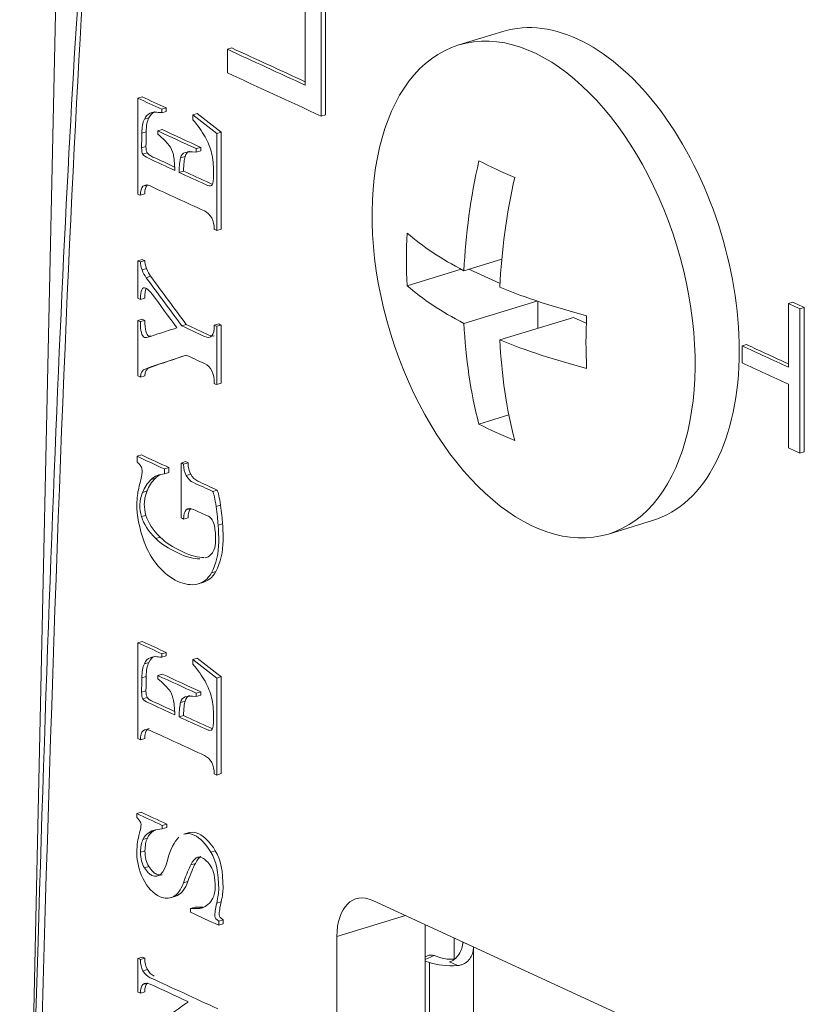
# Model space of a CAD drawing. Header units: millimetres. Extents: x 990 to 1809, y 0 to 562.
# Tile 479 of 550: x 1548 to 1562, y 177 to 195. Entities that reach past the tile are written whole.
import ezdxf

# ---------------------------------------------------------------- set-up
doc = ezdxf.new("R2010")
doc.units = ezdxf.units.MM
doc.layers.add('1', color=7, linetype='Continuous', true_color=0xffffff)
doc.layers.add('10', color=7, linetype='Continuous')

msp = doc.modelspace()

# ---------------------------------------------------------------- linework, layer by layer
at = {"layer": '1', "color": 7, "linetype": 'Continuous', "lineweight": 18}
for p, q in [((1548.746, 199.235), (1548.015, 165.687)), ((1556.513, 194.309), (1555.738, 194.072)), ((1551.744, 194.019), (1551.667, 193.995)), ((1550.17, 193.158), (1550.093, 193.135)), ((1550.385, 192.894), (1550.307, 192.871)), ((1550.593, 192.963), (1550.516, 192.94)), ((1550.593, 192.903), (1550.516, 192.879)), ((1550.285, 192.787), (1550.207, 192.763)), ((1551.138, 192.864), (1551.061, 192.84)), ((1553.394, 192.844), (1553.316, 192.82)), ((1550.24, 192.542), (1550.162, 192.518)), ((1550.522, 192.582), (1550.444, 192.559)), ((1551.558, 192.537), (1551.48, 192.513)), ((1550.236, 192.286), (1550.159, 192.263)), ((1551.198, 192.27), (1551.12, 192.247)), ((1551.198, 192.211), (1551.12, 192.188)), ((1550.258, 192.171), (1550.18, 192.148)), ((1550.922, 192.108), (1550.844, 192.085)), ((1550.895, 191.853), (1550.817, 191.829)), ((1550.255, 191.606), (1550.183, 191.584)), ((1550.215, 191.45), (1550.137, 191.426)), ((1551.558, 190.83), (1551.48, 190.806)), ((1550.17, 190.297), (1550.093, 190.273)), ((1556.493, 190.303), (1555.828, 190.099)), ((1550.215, 190.277), (1550.137, 190.253)), ((1550.245, 190.138), (1550.167, 190.115)), ((1555.778, 190.125), (1554.829, 189.835)), ((1555.916, 190.126), (1556.462, 189.874)), ((1550.318, 190), (1550.24, 189.976)), ((1550.215, 189.616), (1550.137, 189.592)), ((1557.112, 189.565), (1555.828, 189.172)), ((1557.125, 189.561), (1557.125, 189.085)), ((1561.611, 189.543), (1561.533, 189.52)), ((1561.813, 189.45), (1561.736, 189.426)), ((1550.17, 189.246), (1550.093, 189.222)), ((1557.756, 189.277), (1556.459, 188.881)), ((1557.756, 189.277), (1557.979, 189.174)), ((1550.215, 189.225), (1550.137, 189.202)), ((1550.944, 189.15), (1550.867, 189.127)), ((1551.515, 189.163), (1551.437, 189.14)), ((1551.558, 189.143), (1551.48, 189.12)), ((1560.796, 188.799), (1560.718, 188.775)), ((1550.312, 188.398), (1550.234, 188.374)), ((1550.215, 188.25), (1550.137, 188.226)), ((1551.558, 188.117), (1551.48, 188.094)), ((1556.619, 187.56), (1556.091, 187.399)), ((1550.155, 186.856), (1550.078, 186.832)), ((1561.813, 186.911), (1561.736, 186.887)), ((1550.932, 186.738), (1550.854, 186.714)), ((1550.975, 186.718), (1550.898, 186.694)), ((1550.638, 186.634), (1550.56, 186.61)), ((1550.638, 186.546), (1550.56, 186.522)), ((1551.022, 186.516), (1550.944, 186.492)), ((1550.403, 186.446), (1550.325, 186.423)), ((1550.255, 186.222), (1550.177, 186.198)), ((1551.486, 186.238), (1551.409, 186.214)), ((1551.546, 185.974), (1551.469, 185.95)), ((1550.236, 185.793), (1550.159, 185.77)), ((1551.022, 185.913), (1550.944, 185.889)), ((1550.975, 185.75), (1550.898, 185.727)), ((1551.583, 185.646), (1551.505, 185.622)), ((1558.368, 185.464), (1559.143, 185.701)), ((1559.143, 185.701), (1559.143, 185.701)), ((1550.487, 185.407), (1550.409, 185.383)), ((1551.464, 184.804), (1551.386, 184.78)), ((1551.152, 184.587), (1551.249, 184.617)), ((1550.17, 183.575), (1550.093, 183.551)), ((1550.593, 183.38), (1550.516, 183.356)), ((1550.285, 183.203), (1550.207, 183.18)), ((1550.385, 183.311), (1550.307, 183.287)), ((1550.593, 183.32), (1550.516, 183.296)), ((1551.138, 183.28), (1551.061, 183.257)), ((1550.24, 182.959), (1550.162, 182.935)), ((1550.522, 182.999), (1550.444, 182.975)), ((1551.558, 182.954), (1551.48, 182.93)), ((1550.236, 182.703), (1550.159, 182.679)), ((1551.198, 182.687), (1551.12, 182.663)), ((1550.258, 182.588), (1550.18, 182.565)), ((1550.922, 182.525), (1550.844, 182.501)), ((1551.198, 182.628), (1551.12, 182.604)), ((1550.895, 182.27), (1550.817, 182.247)), ((1551.378, 182.01), (1551.387, 182.014)), ((1550.215, 181.866), (1550.137, 181.843)), ((1551.558, 181.247), (1551.48, 181.223)), ((1550.152, 180.567), (1550.075, 180.543)), ((1550.36, 180.232), (1550.283, 180.208)), ((1550.6, 180.36), (1550.522, 180.337)), ((1550.6, 180.3), (1550.522, 180.277)), ((1550.26, 180.111), (1550.182, 180.087)), ((1550.998, 180.209), (1550.901, 180.179)), ((1550.218, 179.888), (1550.14, 179.864)), ((1551.455, 179.89), (1551.378, 179.866)), ((1551.199, 179.789), (1551.121, 179.765)), ((1550.287, 179.612), (1550.209, 179.588)), ((1551.104, 179.667), (1551.026, 179.643)), ((1550.972, 179.351), (1550.895, 179.327)), ((1550.663, 179.062), (1550.76, 179.092)), ((1550.788, 179.103), (1550.711, 179.08)), ((1554.224, 179.016), (1561.483, 175.667)), ((1551.098, 178.898), (1551.02, 178.874)), ((1551.241, 178.896), (1551.164, 178.872)), ((1551.558, 178.991), (1551.48, 178.968)), ((1551.592, 178.674), (1551.515, 178.651)), ((1554.802, 178.75), (1553.593, 178.38)), ((1551.592, 178.602), (1551.515, 178.578)), ((1555.144, 166.434), (1555.144, 178.591)), ((1553.593, 165.96), (1553.593, 178.38)), ((1555.653, 178.357), (1555.653, 177.981)), ((1550.17, 178.019), (1550.093, 177.995)), ((1550.215, 177.999), (1550.137, 177.975)), ((1550.261, 177.799), (1550.183, 177.776)), ((1550.26, 177.562), (1550.183, 177.538)), ((1550.215, 177.406), (1550.137, 177.382))]:
    msp.add_line(p, q, dxfattribs=at)
for centre, major_axis, ratio, start_param, end_param in [((1549.938, 41.952), (-0.023, 159.338), 0.017826, 0.192467, 0.683133), ((1550.326, 42.071), (-0.417, 159.233), 0.019797, 0.191498, 0.544318), ((1557.828, 190.005), (1.315, -4.304), 0.585049, 1.089521, 3.141668), ((1562.816, 191.771), (3.78, 8.194), 0.718873, 1.860585, 2.085868), ((1563.132, 193.942), (8.685, 0), 0.375419, 3.767113, 3.88232), ((1563.447, 191.48), (-3.78, -8.194), 0.718873, 5.002177, 5.227461), ((1561.553, 192.353), (3.638, 7.886), 0.718873, 2.083703, 2.19891), ((1563.132, 192.089), (9.024, 0), 0.375419, 3.543995, 3.769278), ((1563.132, 191.162), (-9.024, 0), 0.375419, 0.402402, 0.627686), ((1563.132, 192.089), (9.024, 0), 0.375419, 3.880155, 4.105439), ((1564.71, 190.897), (-3.638, -7.886), 0.718873, 5.225296, 5.340503), ((1562.816, 191.771), (3.78, 8.194), 0.718873, 2.196745, 2.422029), ((1563.132, 191.162), (-9.024, 0), 0.375419, 0.738562, 0.963846), ((1563.447, 191.48), (-3.78, -8.194), 0.718873, 5.338338, 5.563621), ((1557.828, 190.005), (1.315, -4.304), 0.585049, 0, 1.089521), ((1563.132, 189.308), (-8.685, 0), 0.375419, 0.625521, 0.740727), ((1554.224, 178.089), (-0.292, 0.956), 0.585049, 5.80191, 7.372706), ((1550.326, 42.071), (-0.417, 159.233), 0.019797, 0.544318, 0.682164)]:
    msp.add_ellipse(centre, major_axis=major_axis, ratio=ratio, start_param=start_param, end_param=end_param, dxfattribs=at)
msp.add_ellipse((1557.053, 189.768), major_axis=(1.315, -4.304), ratio=0.585049, dxfattribs=at)
for points in [[(1553.034, 193.365), (1553.034, 195.056), (1553.034, 196.747), (1553.034, 198.438)], [(1553.316, 197.893), (1553.316, 196.202), (1553.316, 194.511), (1553.316, 192.82)], [(1553.394, 197.857), (1553.394, 196.186), (1553.394, 194.515), (1553.394, 192.844)], [(1551.667, 193.995), (1552.123, 193.785), (1552.578, 193.575), (1553.034, 193.365)], [(1551.667, 193.581), (1551.667, 193.719), (1551.667, 193.857), (1551.667, 193.995)], [(1551.744, 194.019), (1552.174, 193.821), (1552.604, 193.623), (1553.034, 193.424)], [(1553.316, 192.82), (1552.766, 193.074), (1552.217, 193.327), (1551.667, 193.581)], [(1550.093, 193.135), (1550.234, 193.07), (1550.375, 193.005), (1550.516, 192.94)], [(1550.093, 191.446), (1550.093, 192.009), (1550.093, 192.572), (1550.093, 193.135)], [(1550.17, 193.158), (1550.311, 193.093), (1550.452, 193.028), (1550.593, 192.963)], [(1550.385, 192.894), (1550.346, 192.878), (1550.313, 192.843), (1550.285, 192.787)], [(1550.424, 192.888), (1550.385, 192.892), (1550.345, 192.886), (1550.307, 192.871)], [(1550.516, 192.879), (1550.495, 192.881), (1550.464, 192.884), (1550.424, 192.888)], [(1550.516, 192.94), (1550.516, 192.919), (1550.516, 192.899), (1550.516, 192.879)], [(1550.593, 192.963), (1550.593, 192.943), (1550.593, 192.923), (1550.593, 192.903)], [(1550.207, 192.763), (1550.18, 192.707), (1550.165, 192.625), (1550.162, 192.518)], [(1550.307, 192.871), (1550.269, 192.855), (1550.236, 192.819), (1550.207, 192.763)], [(1550.285, 192.787), (1550.257, 192.731), (1550.242, 192.649), (1550.24, 192.542)], [(1551.061, 192.84), (1551.201, 192.731), (1551.34, 192.622), (1551.48, 192.513)], [(1551.061, 192.757), (1551.061, 192.784), (1551.061, 192.812), (1551.061, 192.84)], [(1551.274, 192.455), (1551.222, 192.551), (1551.15, 192.651), (1551.061, 192.757)], [(1551.138, 192.864), (1551.278, 192.754), (1551.418, 192.645), (1551.558, 192.537)], [(1550.24, 192.542), (1550.239, 192.457), (1550.238, 192.371), (1550.236, 192.286)], [(1550.444, 192.559), (1550.669, 192.455), (1550.895, 192.351), (1551.12, 192.247)], [(1550.444, 192.5), (1550.444, 192.519), (1550.444, 192.539), (1550.444, 192.559)], [(1550.522, 192.582), (1550.747, 192.478), (1550.972, 192.374), (1551.198, 192.27)], [(1551.558, 192.537), (1551.558, 191.968), (1551.558, 191.399), (1551.558, 190.83)], [(1550.162, 192.518), (1550.161, 192.433), (1550.16, 192.348), (1550.159, 192.263)], [(1550.638, 192.311), (1550.599, 192.36), (1550.535, 192.423), (1550.444, 192.5)], [(1551.389, 192.165), (1551.365, 192.264), (1551.327, 192.36), (1551.274, 192.455)], [(1551.48, 192.513), (1551.48, 191.944), (1551.48, 191.375), (1551.48, 190.806)], [(1550.159, 192.263), (1550.159, 192.209), (1550.166, 192.171), (1550.18, 192.148)], [(1550.236, 192.286), (1550.236, 192.232), (1550.243, 192.194), (1550.258, 192.171)], [(1550.717, 192.143), (1550.702, 192.206), (1550.676, 192.261), (1550.638, 192.311)], [(1551.002, 192.203), (1550.962, 192.189), (1550.936, 192.158), (1550.922, 192.108)], [(1551.12, 192.188), (1551.028, 192.195), (1550.962, 192.193), (1550.924, 192.179)], [(1551.12, 192.247), (1551.12, 192.227), (1551.12, 192.207), (1551.12, 192.188)], [(1551.198, 192.27), (1551.198, 192.251), (1551.198, 192.231), (1551.198, 192.211)], [(1550.744, 191.863), (1550.74, 191.987), (1550.731, 192.08), (1550.717, 192.143)], [(1550.844, 192.085), (1550.83, 192.034), (1550.821, 191.95), (1550.817, 191.829)], [(1550.924, 192.179), (1550.885, 192.165), (1550.858, 192.134), (1550.844, 192.085)], [(1550.922, 192.108), (1550.908, 192.058), (1550.899, 191.974), (1550.895, 191.853)], [(1551.387, 191.597), (1551.405, 191.609), (1551.416, 191.65), (1551.421, 191.722)], [(1550.183, 191.584), (1550.153, 191.554), (1550.137, 191.503), (1550.137, 191.426)], [(1550.261, 191.608), (1550.23, 191.578), (1550.215, 191.526), (1550.215, 191.45)], [(1550.137, 191.426), (1550.122, 191.433), (1550.108, 191.44), (1550.093, 191.446)], [(1551.437, 190.826), (1551.437, 190.902), (1551.421, 190.968), (1551.391, 191.027)], [(1551.48, 190.806), (1551.466, 190.813), (1551.452, 190.82), (1551.437, 190.826)], [(1550.17, 190.297), (1550.185, 190.29), (1550.2, 190.284), (1550.215, 190.277)], [(1550.093, 190.273), (1550.108, 190.267), (1550.122, 190.26), (1550.137, 190.253)], [(1550.093, 189.613), (1550.093, 189.833), (1550.093, 190.053), (1550.093, 190.273)], [(1550.137, 190.253), (1550.137, 190.215), (1550.147, 190.17), (1550.167, 190.115)], [(1550.167, 190.115), (1550.187, 190.06), (1550.212, 190.014), (1550.24, 189.976)], [(1550.215, 190.277), (1550.215, 190.239), (1550.225, 190.193), (1550.245, 190.138)], [(1550.245, 190.138), (1550.264, 190.084), (1550.289, 190.038), (1550.318, 190)], [(1550.24, 189.976), (1550.449, 189.693), (1550.658, 189.41), (1550.867, 189.127)], [(1550.318, 190), (1550.527, 189.717), (1550.735, 189.433), (1550.944, 189.15)], [(1550.238, 189.786), (1550.223, 189.752), (1550.215, 189.696), (1550.215, 189.616)], [(1550.137, 189.592), (1550.122, 189.599), (1550.108, 189.606), (1550.093, 189.613)], [(1550.779, 189.093), (1550.635, 189.29), (1550.491, 189.487), (1550.347, 189.684)], [(1561.533, 189.52), (1561.601, 189.489), (1561.668, 189.458), (1561.736, 189.426)], [(1561.533, 188.399), (1561.533, 188.773), (1561.533, 189.146), (1561.533, 189.52)], [(1561.611, 189.543), (1561.678, 189.512), (1561.746, 189.481), (1561.813, 189.45)], [(1561.736, 189.426), (1561.736, 188.58), (1561.736, 187.734), (1561.736, 186.887)], [(1561.813, 189.45), (1561.813, 188.604), (1561.813, 187.757), (1561.813, 186.911)], [(1550.17, 189.246), (1550.185, 189.239), (1550.2, 189.232), (1550.215, 189.225)], [(1550.093, 189.222), (1550.108, 189.215), (1550.122, 189.208), (1550.137, 189.202)], [(1550.093, 188.247), (1550.093, 188.572), (1550.093, 188.897), (1550.093, 189.222)], [(1550.247, 188.921), (1550.424, 188.978), (1550.601, 189.036), (1550.779, 189.093)], [(1551.437, 189.14), (1551.452, 189.133), (1551.466, 189.126), (1551.48, 189.12)], [(1551.48, 189.12), (1551.48, 188.778), (1551.48, 188.436), (1551.48, 188.094)], [(1551.515, 189.163), (1551.529, 189.157), (1551.544, 189.15), (1551.558, 189.143)], [(1551.558, 189.143), (1551.558, 188.801), (1551.558, 188.459), (1551.558, 188.117)], [(1560.718, 188.775), (1560.99, 188.65), (1561.262, 188.524), (1561.533, 188.399)], [(1560.718, 188.478), (1560.718, 188.577), (1560.718, 188.676), (1560.718, 188.775)], [(1560.796, 188.799), (1561.042, 188.685), (1561.288, 188.572), (1561.533, 188.459)], [(1550.941, 188.614), (1550.706, 188.534), (1550.47, 188.454), (1550.234, 188.374)], [(1550.945, 188.613), (1550.734, 188.541), (1550.523, 188.469), (1550.312, 188.398)], [(1550.234, 188.374), (1550.169, 188.35), (1550.137, 188.301), (1550.137, 188.226)], [(1550.312, 188.398), (1550.247, 188.374), (1550.215, 188.325), (1550.215, 188.25)], [(1561.533, 188.102), (1561.262, 188.227), (1560.99, 188.352), (1560.718, 188.478)], [(1550.137, 188.226), (1550.122, 188.233), (1550.108, 188.24), (1550.093, 188.247)], [(1551.48, 188.094), (1551.466, 188.1), (1551.452, 188.107), (1551.437, 188.114)], [(1561.533, 186.981), (1561.533, 187.354), (1561.533, 187.728), (1561.533, 188.102)], [(1550.078, 186.832), (1550.239, 186.758), (1550.399, 186.684), (1550.56, 186.61)], [(1550.078, 186.741), (1550.078, 186.771), (1550.078, 186.802), (1550.078, 186.832)], [(1550.155, 186.856), (1550.316, 186.782), (1550.477, 186.708), (1550.638, 186.634)], [(1561.736, 186.887), (1561.668, 186.919), (1561.601, 186.95), (1561.533, 186.981)], [(1550.114, 186.699), (1550.095, 186.718), (1550.083, 186.732), (1550.078, 186.741)], [(1550.155, 186.64), (1550.146, 186.66), (1550.133, 186.679), (1550.114, 186.699)], [(1550.854, 186.714), (1550.869, 186.707), (1550.883, 186.701), (1550.898, 186.694)], [(1550.854, 185.747), (1550.854, 186.069), (1550.854, 186.392), (1550.854, 186.714)], [(1550.898, 186.694), (1550.898, 186.616), (1550.913, 186.548), (1550.944, 186.492)], [(1550.932, 186.738), (1550.946, 186.731), (1550.961, 186.724), (1550.975, 186.718)], [(1550.975, 186.718), (1550.975, 186.639), (1550.991, 186.572), (1551.022, 186.516)], [(1550.109, 186.273), (1550.129, 186.358), (1550.147, 186.433), (1550.162, 186.499)], [(1550.56, 186.522), (1550.469, 186.52), (1550.391, 186.487), (1550.325, 186.423)], [(1550.485, 186.507), (1550.455, 186.491), (1550.428, 186.471), (1550.403, 186.446)], [(1550.56, 186.61), (1550.56, 186.581), (1550.56, 186.552), (1550.56, 186.522)], [(1550.638, 186.634), (1550.638, 186.605), (1550.638, 186.575), (1550.638, 186.546)], [(1550.325, 186.423), (1550.259, 186.359), (1550.209, 186.284), (1550.177, 186.198)], [(1550.403, 186.446), (1550.337, 186.382), (1550.287, 186.308), (1550.255, 186.222)], [(1550.075, 185.992), (1550.077, 186.096), (1550.088, 186.189), (1550.109, 186.273)], [(1551.409, 186.214), (1551.431, 186.17), (1551.451, 186.082), (1551.469, 185.95)], [(1551.486, 186.238), (1551.509, 186.194), (1551.528, 186.106), (1551.546, 185.974)], [(1550.203, 185.326), (1550.117, 185.566), (1550.075, 185.788), (1550.075, 185.992)], [(1551.469, 185.95), (1551.486, 185.818), (1551.498, 185.709), (1551.505, 185.622)], [(1551.546, 185.974), (1551.564, 185.842), (1551.576, 185.733), (1551.583, 185.646)], [(1550.236, 185.793), (1550.273, 185.662), (1550.357, 185.534), (1550.487, 185.407)], [(1550.944, 185.889), (1550.913, 185.859), (1550.898, 185.806), (1550.898, 185.727)], [(1551.022, 185.913), (1550.991, 185.883), (1550.975, 185.829), (1550.975, 185.75)], [(1550.159, 185.77), (1550.195, 185.639), (1550.279, 185.51), (1550.409, 185.383)], [(1550.898, 185.727), (1550.883, 185.733), (1550.869, 185.74), (1550.854, 185.747)], [(1550.45, 184.901), (1550.343, 185.026), (1550.261, 185.167), (1550.203, 185.326)], [(1551.279, 185.044), (1551.354, 185.067), (1551.404, 185.113), (1551.43, 185.183)], [(1551.386, 184.78), (1551.328, 184.675), (1551.245, 184.609), (1551.138, 184.584)], [(1551.464, 184.804), (1551.405, 184.698), (1551.322, 184.633), (1551.216, 184.607)], [(1550.093, 183.551), (1550.234, 183.486), (1550.375, 183.421), (1550.516, 183.356)], [(1550.093, 181.863), (1550.093, 182.426), (1550.093, 182.989), (1550.093, 183.551)], [(1550.17, 183.575), (1550.311, 183.51), (1550.452, 183.445), (1550.593, 183.38)], [(1550.516, 183.356), (1550.516, 183.336), (1550.516, 183.316), (1550.516, 183.296)], [(1550.593, 183.38), (1550.593, 183.36), (1550.593, 183.34), (1550.593, 183.32)], [(1550.207, 183.18), (1550.18, 183.124), (1550.165, 183.042), (1550.162, 182.935)], [(1550.307, 183.287), (1550.269, 183.272), (1550.236, 183.236), (1550.207, 183.18)], [(1550.285, 183.203), (1550.257, 183.147), (1550.242, 183.066), (1550.24, 182.959)], [(1550.385, 183.311), (1550.346, 183.295), (1550.313, 183.26), (1550.285, 183.203)], [(1550.424, 183.305), (1550.385, 183.309), (1550.345, 183.303), (1550.307, 183.287)], [(1550.516, 183.296), (1550.495, 183.298), (1550.464, 183.301), (1550.424, 183.305)], [(1551.061, 183.257), (1551.201, 183.147), (1551.34, 183.039), (1551.48, 182.93)], [(1551.061, 183.174), (1551.061, 183.201), (1551.061, 183.229), (1551.061, 183.257)], [(1551.274, 182.872), (1551.221, 182.968), (1551.15, 183.068), (1551.061, 183.174)], [(1551.138, 183.28), (1551.278, 183.171), (1551.418, 183.062), (1551.558, 182.954)], [(1550.162, 182.935), (1550.161, 182.85), (1550.16, 182.764), (1550.159, 182.679)], [(1550.24, 182.959), (1550.239, 182.873), (1550.238, 182.788), (1550.236, 182.703)], [(1550.444, 182.975), (1550.669, 182.871), (1550.895, 182.767), (1551.12, 182.663)], [(1550.444, 182.916), (1550.444, 182.936), (1550.444, 182.955), (1550.444, 182.975)], [(1550.638, 182.728), (1550.6, 182.777), (1550.535, 182.839), (1550.444, 182.916)], [(1550.522, 182.999), (1550.747, 182.895), (1550.972, 182.791), (1551.198, 182.687)], [(1551.389, 182.582), (1551.365, 182.68), (1551.327, 182.777), (1551.274, 182.872)], [(1551.48, 182.93), (1551.48, 182.361), (1551.48, 181.792), (1551.48, 181.223)], [(1551.558, 182.954), (1551.558, 182.385), (1551.558, 181.816), (1551.558, 181.247)], [(1550.159, 182.679), (1550.159, 182.625), (1550.166, 182.587), (1550.18, 182.565)], [(1550.236, 182.703), (1550.236, 182.649), (1550.243, 182.611), (1550.258, 182.588)], [(1550.716, 182.56), (1550.702, 182.622), (1550.676, 182.679), (1550.638, 182.728)], [(1551.12, 182.663), (1551.12, 182.643), (1551.12, 182.624), (1551.12, 182.604)], [(1551.198, 182.687), (1551.198, 182.667), (1551.198, 182.647), (1551.198, 182.628)], [(1550.744, 182.28), (1550.74, 182.404), (1550.731, 182.497), (1550.716, 182.56)], [(1550.844, 182.501), (1550.83, 182.451), (1550.821, 182.367), (1550.817, 182.247)], [(1550.924, 182.596), (1550.885, 182.583), (1550.858, 182.55), (1550.844, 182.501)], [(1550.922, 182.525), (1550.908, 182.475), (1550.898, 182.391), (1550.895, 182.27)], [(1551.002, 182.62), (1550.962, 182.606), (1550.936, 182.574), (1550.922, 182.525)], [(1551.12, 182.604), (1551.028, 182.612), (1550.963, 182.61), (1550.924, 182.596)], [(1551.387, 182.014), (1551.405, 182.026), (1551.416, 182.067), (1551.421, 182.139)], [(1550.137, 181.843), (1550.122, 181.85), (1550.108, 181.856), (1550.093, 181.863)], [(1551.437, 181.243), (1551.437, 181.319), (1551.421, 181.386), (1551.391, 181.443)], [(1551.48, 181.223), (1551.466, 181.23), (1551.451, 181.236), (1551.437, 181.243)], [(1550.075, 180.543), (1550.224, 180.474), (1550.373, 180.405), (1550.522, 180.337)], [(1550.075, 180.473), (1550.075, 180.497), (1550.075, 180.52), (1550.075, 180.543)], [(1550.115, 180.427), (1550.103, 180.441), (1550.09, 180.456), (1550.075, 180.473)], [(1550.141, 180.391), (1550.135, 180.402), (1550.126, 180.414), (1550.115, 180.427)], [(1550.152, 180.567), (1550.301, 180.498), (1550.451, 180.429), (1550.6, 180.36)], [(1550.124, 180.205), (1550.14, 180.267), (1550.149, 180.316), (1550.15, 180.352)], [(1550.15, 180.352), (1550.15, 180.367), (1550.146, 180.38), (1550.141, 180.391)], [(1550.36, 180.232), (1550.32, 180.207), (1550.287, 180.166), (1550.26, 180.111)], [(1550.385, 180.254), (1550.356, 180.248), (1550.322, 180.233), (1550.283, 180.208)], [(1550.406, 180.258), (1550.392, 180.251), (1550.377, 180.242), (1550.36, 180.232)], [(1550.522, 180.277), (1550.459, 180.267), (1550.414, 180.259), (1550.385, 180.254)], [(1550.522, 180.337), (1550.522, 180.316), (1550.522, 180.297), (1550.522, 180.277)], [(1550.6, 180.36), (1550.6, 180.34), (1550.6, 180.32), (1550.6, 180.3)], [(1550.087, 180.046), (1550.095, 180.09), (1550.107, 180.143), (1550.124, 180.205)], [(1550.182, 180.087), (1550.155, 180.031), (1550.141, 179.957), (1550.14, 179.864)], [(1550.283, 180.208), (1550.243, 180.183), (1550.209, 180.143), (1550.182, 180.087)], [(1550.26, 180.111), (1550.232, 180.055), (1550.219, 179.981), (1550.218, 179.888)], [(1550.613, 179.72), (1550.667, 179.919), (1550.734, 180.054), (1550.814, 180.126)], [(1550.218, 179.888), (1550.218, 179.774), (1550.241, 179.682), (1550.287, 179.612)], [(1550.14, 179.864), (1550.14, 179.75), (1550.163, 179.658), (1550.209, 179.588)], [(1551.121, 179.765), (1551.091, 179.748), (1551.059, 179.708), (1551.026, 179.643)], [(1551.199, 179.789), (1551.169, 179.772), (1551.137, 179.732), (1551.104, 179.667)], [(1551.026, 179.643), (1550.993, 179.58), (1550.949, 179.474), (1550.895, 179.327)], [(1551.104, 179.667), (1551.071, 179.603), (1551.027, 179.498), (1550.972, 179.351)], [(1550.895, 179.327), (1550.847, 179.197), (1550.785, 179.115), (1550.711, 179.08)], [(1550.972, 179.351), (1550.925, 179.221), (1550.863, 179.139), (1550.788, 179.103)], [(1550.788, 179.103), (1550.775, 179.098), (1550.763, 179.093), (1550.75, 179.089)], [(1551.02, 178.874), (1551.068, 178.874), (1551.116, 178.873), (1551.164, 178.872)], [(1551.02, 178.806), (1551.02, 178.829), (1551.02, 178.851), (1551.02, 178.874)], [(1551.098, 178.898), (1551.146, 178.897), (1551.193, 178.897), (1551.241, 178.896)], [(1551.164, 178.872), (1551.221, 178.87), (1551.282, 178.904), (1551.35, 178.969)], [(1551.515, 178.578), (1551.35, 178.654), (1551.185, 178.73), (1551.02, 178.806)], [(1551.592, 178.674), (1551.592, 178.65), (1551.592, 178.626), (1551.592, 178.602)], [(1551.515, 178.651), (1551.515, 178.626), (1551.515, 178.602), (1551.515, 178.578)], [(1550.093, 177.995), (1550.108, 177.988), (1550.122, 177.982), (1550.137, 177.975)], [(1550.093, 177.403), (1550.093, 177.6), (1550.093, 177.798), (1550.093, 177.995)], [(1550.137, 177.975), (1550.137, 177.897), (1550.153, 177.83), (1550.183, 177.776)], [(1550.17, 178.019), (1550.185, 178.012), (1550.2, 178.005), (1550.215, 177.999)], [(1550.215, 177.999), (1550.215, 177.921), (1550.23, 177.854), (1550.261, 177.799)], [(1550.261, 177.799), (1550.29, 177.747), (1550.329, 177.708), (1550.38, 177.683)], [(1550.183, 177.538), (1550.153, 177.51), (1550.137, 177.459), (1550.137, 177.382)], [(1550.26, 177.562), (1550.23, 177.534), (1550.215, 177.483), (1550.215, 177.406)], [(1550.137, 177.382), (1550.122, 177.389), (1550.108, 177.396), (1550.093, 177.403)], [(1550.093, 176.598), (1550.386, 176.808), (1550.68, 177.017), (1550.973, 177.227)], [(1550.973, 177.227), (1550.973, 177.23), (1550.973, 177.233), (1550.973, 177.236)]]:
    msp.add_open_spline(points, degree=3, dxfattribs=at)
for points, knots in [([(1550.18, 192.148), (1550.194, 192.125), (1550.228, 192.101), (1550.281, 192.077), (1550.435, 192.005), (1550.59, 191.934), (1550.744, 191.863)], [0, 0, 0, 0, 0.5, 0.5, 0.5, 1, 1, 1, 1]), ([(1550.258, 192.171), (1550.272, 192.149), (1550.305, 192.125), (1550.359, 192.1), (1550.486, 192.042), (1550.613, 191.983), (1550.74, 191.924)], [0, 0, 0, 0, 0.548236, 0.548236, 0.548236, 1, 1, 1, 1]), ([(1551.421, 191.722), (1551.423, 191.749), (1551.424, 191.788), (1551.424, 191.84), (1551.424, 191.958), (1551.412, 192.067), (1551.389, 192.165)], [0, 0, 0, 0, 0.5, 0.5, 0.5, 1, 1, 1, 1]), ([(1550.895, 191.853), (1551.049, 191.782), (1551.203, 191.711), (1551.358, 191.64), (1551.375, 191.632), (1551.39, 191.626), (1551.403, 191.622)], [0, 0, 0, 0, 0.75975, 0.75975, 0.75975, 1, 1, 1, 1]), ([(1550.817, 191.829), (1550.971, 191.758), (1551.126, 191.687), (1551.28, 191.616), (1551.334, 191.591), (1551.369, 191.585), (1551.387, 191.597)], [0, 0, 0, 0, 0.5, 0.5, 0.5, 1, 1, 1, 1]), ([(1551.391, 191.027), (1551.36, 191.084), (1551.317, 191.125), (1551.264, 191.15), (1550.946, 191.297), (1550.628, 191.443), (1550.309, 191.59), (1550.256, 191.615), (1550.214, 191.613), (1550.183, 191.584)], [0, 0, 0, 0, 0.333333, 0.333333, 0.333333, 0.666667, 0.666667, 0.666667, 1, 1, 1, 1]), ([(1550.347, 189.684), (1550.304, 189.74), (1550.267, 189.776), (1550.234, 189.791), (1550.169, 189.821), (1550.137, 189.754), (1550.137, 189.592)], [0, 0, 0, 0, 0.5, 0.5, 0.5, 1, 1, 1, 1]), ([(1550.137, 189.202), (1550.137, 189.039), (1550.161, 188.946), (1550.209, 188.924), (1550.217, 188.92), (1550.23, 188.919), (1550.247, 188.921)], [0, 0, 0, 0, 0.5, 0.5, 0.5, 1, 1, 1, 1]), ([(1550.215, 189.225), (1550.215, 189.063), (1550.239, 188.97), (1550.287, 188.947), (1550.295, 188.944), (1550.307, 188.943), (1550.324, 188.945)], [0, 0, 0, 0, 0.5, 0.5, 0.5, 1, 1, 1, 1]), ([(1550.867, 189.127), (1550.999, 189.065), (1551.131, 189.004), (1551.264, 188.943), (1551.379, 188.89), (1551.437, 188.955), (1551.437, 189.14)], [0, 0, 0, 0, 0.5, 0.5, 0.5, 1, 1, 1, 1]), ([(1550.944, 189.15), (1551.077, 189.089), (1551.209, 189.028), (1551.342, 188.967), (1551.379, 188.95), (1551.41, 188.945), (1551.435, 188.952)], [0, 0, 0, 0, 0.75568, 0.75568, 0.75568, 1, 1, 1, 1]), ([(1551.437, 188.114), (1551.437, 188.295), (1551.379, 188.412), (1551.264, 188.465), (1551.156, 188.515), (1551.049, 188.565), (1550.941, 188.614)], [0, 0, 0, 0, 0.5, 0.5, 0.5, 1, 1, 1, 1]), ([(1550.162, 186.499), (1550.166, 186.534), (1550.169, 186.554), (1550.169, 186.561), (1550.169, 186.594), (1550.164, 186.621), (1550.155, 186.64)], [0, 0, 0, 0, 0.5, 0.5, 0.5, 1, 1, 1, 1]), ([(1550.944, 186.492), (1550.975, 186.435), (1551.017, 186.395), (1551.07, 186.37), (1551.183, 186.318), (1551.296, 186.266), (1551.409, 186.214)], [0, 0, 0, 0, 0.5, 0.5, 0.5, 1, 1, 1, 1]), ([(1551.022, 186.516), (1551.052, 186.459), (1551.094, 186.419), (1551.148, 186.394), (1551.26, 186.342), (1551.373, 186.29), (1551.486, 186.238)], [0, 0, 0, 0, 0.5, 0.5, 0.5, 1, 1, 1, 1]), ([(1550.177, 186.198), (1550.144, 186.113), (1550.128, 186.036), (1550.128, 185.968), (1550.128, 185.903), (1550.139, 185.837), (1550.159, 185.77)], [0, 0, 0, 0, 0.5, 0.5, 0.5, 1, 1, 1, 1]), ([(1550.255, 186.222), (1550.222, 186.137), (1550.206, 186.06), (1550.206, 185.991), (1550.206, 185.927), (1550.216, 185.861), (1550.236, 185.793)], [0, 0, 0, 0, 0.5, 0.5, 0.5, 1, 1, 1, 1]), ([(1551.44, 185.601), (1551.421, 185.693), (1551.386, 185.751), (1551.333, 185.776), (1551.245, 185.816), (1551.158, 185.857), (1551.07, 185.897), (1551.017, 185.921), (1550.976, 185.918), (1550.944, 185.889)], [0, 0, 0, 0, 0.333333, 0.333333, 0.333333, 0.666667, 0.666667, 0.666667, 1, 1, 1, 1]), ([(1551.505, 185.622), (1551.512, 185.551), (1551.515, 185.454), (1551.515, 185.328), (1551.515, 185.123), (1551.472, 184.941), (1551.386, 184.78)], [0, 0, 0, 0, 0.5, 0.5, 0.5, 1, 1, 1, 1]), ([(1551.43, 185.183), (1551.451, 185.231), (1551.461, 185.287), (1551.461, 185.353), (1551.461, 185.448), (1551.454, 185.531), (1551.44, 185.601)], [0, 0, 0, 0, 0.5, 0.5, 0.5, 1, 1, 1, 1]), ([(1551.583, 185.646), (1551.589, 185.575), (1551.592, 185.477), (1551.592, 185.352), (1551.592, 185.147), (1551.549, 184.965), (1551.464, 184.804)], [0, 0, 0, 0, 0.5, 0.5, 0.5, 1, 1, 1, 1]), ([(1550.409, 185.383), (1550.504, 185.29), (1550.632, 185.207), (1550.957, 185.057), (1551.086, 185.022), (1551.18, 185.028)], [0, 0, 0, 0, 0.5, 0.5, 1, 1, 1, 1]), ([(1550.487, 185.407), (1550.581, 185.314), (1550.71, 185.23), (1551.035, 185.08), (1551.163, 185.046), (1551.258, 185.051)], [0, 0, 0, 0, 0.5, 0.5, 1, 1, 1, 1]), ([(1551.138, 184.584), (1551.032, 184.559), (1550.917, 184.575), (1550.672, 184.687), (1550.558, 184.778), (1550.45, 184.901)], [0, 0, 0, 0, 0.5, 0.5, 1, 1, 1, 1]), ([(1550.18, 182.565), (1550.194, 182.541), (1550.228, 182.518), (1550.281, 182.494), (1550.435, 182.423), (1550.59, 182.351), (1550.744, 182.28)], [0, 0, 0, 0, 0.5, 0.5, 0.5, 1, 1, 1, 1]), ([(1550.258, 182.588), (1550.272, 182.565), (1550.305, 182.542), (1550.359, 182.518), (1550.486, 182.459), (1550.613, 182.4), (1550.74, 182.341)], [0, 0, 0, 0, 0.548255, 0.548255, 0.548255, 1, 1, 1, 1]), ([(1551.421, 182.139), (1551.423, 182.166), (1551.424, 182.205), (1551.424, 182.256), (1551.424, 182.375), (1551.412, 182.484), (1551.389, 182.582)], [0, 0, 0, 0, 0.5, 0.5, 0.5, 1, 1, 1, 1]), ([(1550.817, 182.247), (1550.971, 182.175), (1551.126, 182.104), (1551.28, 182.033), (1551.316, 182.016), (1551.344, 182.008), (1551.364, 182.008)], [0, 0, 0, 0, 0.596991, 0.596991, 0.596991, 1, 1, 1, 1]), ([(1550.895, 182.27), (1551.049, 182.199), (1551.203, 182.128), (1551.358, 182.057), (1551.374, 182.049), (1551.389, 182.043), (1551.402, 182.039)], [0, 0, 0, 0, 0.764544, 0.764544, 0.764544, 1, 1, 1, 1]), ([(1551.391, 181.443), (1551.36, 181.501), (1551.317, 181.542), (1551.264, 181.567), (1550.946, 181.713), (1550.628, 181.86), (1550.309, 182.007), (1550.256, 182.032), (1550.214, 182.03), (1550.153, 181.972), (1550.137, 181.919), (1550.137, 181.843)], [0, 0, 0, 0, 0.25, 0.25, 0.25, 0.5, 0.5, 0.5, 0.75, 0.75, 1, 1, 1, 1]), ([(1550.294, 182.044), (1550.282, 182.04), (1550.271, 182.034), (1550.23, 181.996), (1550.215, 181.943), (1550.215, 181.866)], [0, 0, 0, 0, 0.244214, 0.244214, 1, 1, 1, 1]), ([(1550.906, 180.181), (1550.962, 180.199), (1551.022, 180.194), (1551.086, 180.164), (1551.189, 180.117), (1551.286, 180.017), (1551.378, 179.866)], [0, 0, 0, 0, 0.388682, 0.388682, 0.388682, 1, 1, 1, 1]), ([(1550.984, 180.204), (1551.04, 180.223), (1551.1, 180.217), (1551.163, 180.188), (1551.266, 180.14), (1551.363, 180.041), (1551.455, 179.89)], [0, 0, 0, 0, 0.388682, 0.388682, 0.388682, 1, 1, 1, 1]), ([(1550.184, 179.398), (1550.111, 179.553), (1550.075, 179.701), (1550.075, 179.844), (1550.075, 179.934), (1550.079, 180.001), (1550.087, 180.046)], [0, 0, 0, 0, 0.5, 0.5, 0.5, 1, 1, 1, 1]), ([(1551.455, 179.89), (1551.546, 179.739), (1551.592, 179.521), (1551.592, 179.236), (1551.592, 179.179), (1551.581, 179.098), (1551.558, 178.991)], [0, 0, 0, 0, 0.5, 0.5, 0.5, 1, 1, 1, 1]), ([(1550.209, 179.588), (1550.255, 179.519), (1550.299, 179.474), (1550.341, 179.455), (1550.461, 179.399), (1550.552, 179.487), (1550.613, 179.72)], [0, 0, 0, 0, 0.5, 0.5, 0.5, 1, 1, 1, 1]), ([(1551.378, 179.613), (1551.328, 179.69), (1551.277, 179.74), (1551.226, 179.764), (1551.186, 179.782), (1551.151, 179.783), (1551.121, 179.765)], [0, 0, 0, 0, 0.5, 0.5, 0.5, 1, 1, 1, 1]), ([(1551.378, 179.866), (1551.469, 179.715), (1551.515, 179.497), (1551.515, 179.212), (1551.515, 179.155), (1551.503, 179.074), (1551.48, 178.968)], [0, 0, 0, 0, 0.5, 0.5, 0.5, 1, 1, 1, 1]), ([(1550.287, 179.612), (1550.332, 179.542), (1550.377, 179.498), (1550.418, 179.478), (1550.454, 179.462), (1550.488, 179.458), (1550.519, 179.467)], [0, 0, 0, 0, 0.76864, 0.76864, 0.76864, 1, 1, 1, 1]), ([(1551.35, 178.969), (1551.418, 179.036), (1551.452, 179.129), (1551.452, 179.249), (1551.452, 179.416), (1551.427, 179.537), (1551.378, 179.613)], [0, 0, 0, 0, 0.5, 0.5, 0.5, 1, 1, 1, 1]), ([(1550.711, 179.08), (1550.635, 179.045), (1550.561, 179.045), (1550.488, 179.079), (1550.359, 179.138), (1550.258, 179.245), (1550.184, 179.398)], [0, 0, 0, 0, 0.5, 0.5, 0.5, 1, 1, 1, 1]), ([(1551.48, 178.968), (1551.458, 178.861), (1551.446, 178.785), (1551.446, 178.738), (1551.446, 178.706), (1551.469, 178.677), (1551.515, 178.651)], [0, 0, 0, 0, 0.5, 0.5, 0.5, 1, 1, 1, 1]), ([(1551.558, 178.991), (1551.535, 178.885), (1551.523, 178.808), (1551.523, 178.761), (1551.523, 178.73), (1551.546, 178.701), (1551.592, 178.674)], [0, 0, 0, 0, 0.5, 0.5, 0.5, 1, 1, 1, 1]), ([(1550.183, 177.776), (1550.214, 177.721), (1550.256, 177.681), (1550.309, 177.656), (1550.706, 177.473), (1551.103, 177.29), (1551.5, 177.107)], [0, 0, 0, 0, 0.5, 0.5, 0.5, 1, 1, 1, 1]), ([(1550.973, 177.236), (1550.752, 177.338), (1550.531, 177.44), (1550.309, 177.542), (1550.255, 177.567), (1550.213, 177.565), (1550.183, 177.538)], [0, 0, 0, 0, 0.5, 0.5, 0.5, 1, 1, 1, 1])]:
    msp.add_open_spline(points, degree=3, knots=knots, dxfattribs=at)
at = {"layer": '10', "color": 7, "linetype": 'Continuous', "lineweight": 18}
for p, q in [((1555.806, 178.283), (1555.806, 178.286)), ((1555.806, 178.283), (1555.996, 178.196)), ((1555.996, 178.196), (1555.996, 178.199)), ((1555.996, 178.196), (1555.996, 174.201)), ((1555.144, 177.976), (1555.303, 178.045)), ((1555.184, 178.043), (1555.144, 178.025)), ((1555.303, 178.045), (1555.421, 178.007)), ((1555.224, 177.922), (1555.144, 177.948)), ((1555.224, 173.539), (1555.224, 177.922)), ((1555.712, 177.87), (1555.574, 177.934))]:
    msp.add_line(p, q, dxfattribs=at)
for centre, major_axis, ratio, start_param, end_param in [((1555.574, 178.212), (-0.126, -0.272), 0.718873, 0.57051, 2.141307), ((1555.303, 177.767), (0.119, -0.275), 0.700991, 2.587221, 3.141615), ((1555.617, 178.092), (-0.3, 0), 0.375419, 0.857657, 1.718168), ((1555.617, 178.092), (0.6, 0), 0.375419, 3.99925, 4.871914)]:
    msp.add_ellipse(centre, major_axis=major_axis, ratio=ratio, start_param=start_param, end_param=end_param, dxfattribs=at)
msp.add_open_spline([(1555.996, 178.196), (1555.996, 178.177), (1555.994, 178.158), (1555.989, 178.129), (1555.987, 178.119), (1555.983, 178.1), (1555.98, 178.09), (1555.97, 178.062), (1555.962, 178.043), (1555.948, 178.017), (1555.943, 178.008), (1555.932, 177.991), (1555.926, 177.983), (1555.907, 177.96), (1555.893, 177.945), (1555.862, 177.92), (1555.845, 177.909), (1555.818, 177.896), (1555.809, 177.892), (1555.79, 177.885), (1555.781, 177.882), (1555.752, 177.874), (1555.732, 177.871), (1555.712, 177.87)], degree=3, knots=[0, 0, 0, 0, 0.125, 0.125, 0.1875, 0.1875, 0.25, 0.25, 0.375, 0.375, 0.4375, 0.4375, 0.5, 0.5, 0.625, 0.625, 0.75, 0.75, 0.8125, 0.8125, 0.875, 0.875, 1, 1, 1, 1], dxfattribs=at)

doc.saveas('drawing.dxf')
